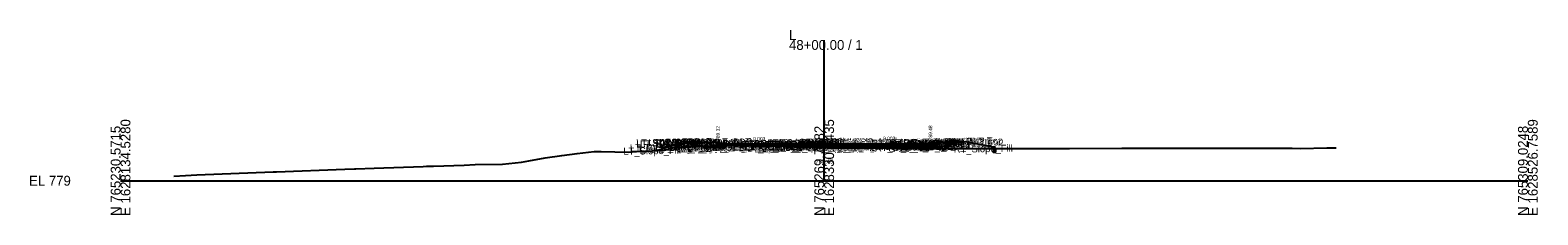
# Model space of a CAD drawing. Extents: x -26 to 4403, y -510 to 9556.
# Drawn here: x 2974.3 to 3402.8, y 7990.3 to 8042.8 of the extents above; entities that cross this region are included whole.
import ezdxf

# ---------------------------------------------------------------- set-up
doc = ezdxf.new("R2010")
doc.units = 0
for name, color, linetype in [('Default', 7, 'Continuous'), ('Exist CMT Pavement', 7, 'Continuous'), ('Exist Cross Section Cell', 7, 'Continuous'), ('Exist XS Center Line Elevation Label', 7, 'Continuous'), ('Exist XS Ground Line', 7, 'Continuous'), ('Prop CMT Conc Surface', 7, 'Continuous'), ('Prop CMT Concrete Structures', 7, 'Continuous'), ('Prop CMT Pvmt Course 1', 7, 'Continuous'), ('Prop CMT Pvmt Course 1 CG', 7, 'Continuous'), ('Prop CMT Pvmt Course 2', 7, 'Continuous'), ('Prop CMT Pvmt Course 2 Wedge', 7, 'Continuous'), ('Prop CMT Pvmt Course 3', 7, 'Continuous'), ('Prop CMT Pvmt Course 3 Wedge', 7, 'Continuous'), ('Prop CMT Pvmt Surface', 7, 'Continuous'), ('Prop CMT Slope Grass', 7, 'Continuous'), ('Prop CMT Subgrade Earthwork', 7, 'Continuous'), ('Prop XS Finish Grade CurbGutter', 7, 'Continuous'), ('Prop XS Hydro Elevations', 7, 'Continuous'), ('Prop XS SE Text', 7, 'Continuous'), ('Prop XS Side Slope Text', 7, 'Continuous'), ('Scratch_Level_0', 7, 'Continuous')]:
    doc.layers.add(name, color=color, linetype=linetype)

msp = doc.modelspace()

# ---------------------------------------------------------------- linework, layer by layer
at = {"layer": 'Exist CMT Pavement'}
msp.add_lwpolyline([(3171.82, 8009.87), (3176.79, 8009.98), (3181.17, 8009.96), (3189.06, 8009.9), (3191.25, 8009.82)], dxfattribs=at)
at = {"layer": 'Exist Cross Section Cell'}
for p, q in [((3200, 8000), (3200, 8039.98)), ((3000, 8000), (3200, 8000)), ((3200, 8000), (3400, 8000))]:
    msp.add_line(p, q, dxfattribs=at)
at = {"layer": 'Exist XS Ground Line'}
msp.add_lwpolyline([(3015.1, 8001.32), (3018.5, 8001.48), (3021.71, 8001.67), (3043.41, 8002.5), (3044.29, 8002.51), (3063.71, 8003.26), (3066.49, 8003.37), (3066.84, 8003.39), (3072.07, 8003.58), (3086.01, 8004.04), (3087, 8004.1), (3088.93, 8004.16), (3097.64, 8004.44), (3100.83, 8004.57), (3108.59, 8004.66), (3113.99, 8005.24), (3116.05, 8005.66), (3120.71, 8006.46), (3125.4, 8007.13), (3129.77, 8007.75), (3134.65, 8008.3), (3136.57, 8008.32), (3144.33, 8008.14), (3145.39, 8008.23), (3146.12, 8008.28), (3146.68, 8008.3), (3151.14, 8008.47), (3154.49, 8008.64), (3157.58, 8009.54), (3159.4, 8009.63), (3162.16, 8009.63), (3163.31, 8009.68), (3164.09, 8009.71), (3171.83, 8009.87), (3176.79, 8009.98), (3181.17, 8009.96), (3189.06, 8009.9), (3197.63, 8009.59), (3200, 8009.49), (3201.1, 8009.44), (3201.92, 8009.39), (3207.36, 8009.38), (3231.27, 8009.19), (3233.09, 8009.15), (3245.21, 8009.12), (3248.33, 8009.13), (3258.08, 8009.12), (3269.69, 8009.16), (3284.57, 8009.25), (3291.01, 8009.23), (3300.35, 8009.25), (3313.56, 8009.27), (3321.58, 8009.24), (3332.98, 8009.21), (3335.34, 8009.2), (3342.86, 8009.32), (3345.47, 8009.38)], dxfattribs=at)
at = {"layer": 'Prop CMT Conc Surface'}
for points in [[(3165.3, 8010.91), (3160.3, 8011.01)], [(3169.81, 8010.32), (3169.81, 8010.82), (3169.31, 8010.82)], [(3171.81, 8010.4), (3169.81, 8010.32)], [(3228.19, 8010.55), (3230.19, 8010.48)], [(3230.19, 8010.48), (3230.19, 8010.98), (3230.69, 8010.98)], [(3234.7, 8011.07), (3239.7, 8011.17)]]:
    msp.add_lwpolyline(points, dxfattribs=at)
at = {"layer": 'Prop CMT Concrete Structures'}
for points in [[(3160.3, 8010.67), (3160.3, 8011.01)], [(3160.3, 8011.01), (3165.3, 8010.91)], [(3165.3, 8010.57), (3160.3, 8010.67)], [(3165.3, 8010.91), (3165.3, 8010.57)], [(3171.81, 8010.4), (3169.81, 8010.32), (3169.81, 8010.82), (3169.31, 8010.82)], [(3169.31, 8010.82), (3169.31, 8009.81), (3171.81, 8009.82)], [(3171.81, 8009.82), (3171.81, 8010.4)], [(3228.19, 8010.55), (3230.19, 8010.48), (3230.19, 8010.98), (3230.69, 8010.98)], [(3230.69, 8010.98), (3230.69, 8009.98), (3228.19, 8009.97)], [(3228.19, 8009.97), (3228.19, 8010.55)], [(3239.7, 8011.17), (3234.7, 8011.07)], [(3234.7, 8011.07), (3234.7, 8010.74)], [(3234.7, 8010.74), (3239.7, 8010.84)], [(3239.7, 8010.84), (3239.7, 8011.17)]]:
    msp.add_lwpolyline(points, dxfattribs=at)
at = {"layer": 'Prop CMT Pvmt Course 1'}
for points in [[(3200, 8010.48), (3171.81, 8010.4)], [(3171.81, 8010.4), (3171.81, 8010.15), (3171.81, 8010.15)], [(3171.81, 8010.15), (3200, 8010.23)], [(3191.25, 8010.2), (3191.25, 8010.2)], [(3200, 8010.48), (3228.19, 8010.55)], [(3200, 8010.23), (3200, 8010.48)], [(3228.19, 8010.3), (3200, 8010.23)], [(3200, 8010.23), (3200, 8010.23), (3200, 8010.23)], [(3228.19, 8010.55), (3228.19, 8010.3)]]:
    msp.add_lwpolyline(points, dxfattribs=at)
at = {"layer": 'Prop CMT Pvmt Course 1 CG'}
for points in [[(3171.81, 8009.82), (3168.81, 8009.81), (3168.48, 8009.48)], [(3168.48, 8009.48), (3171.81, 8009.48)], [(3171.81, 8009.48), (3171.81, 8009.82)], [(3200, 8009.56), (3191.25, 8009.54)], [(3200, 8009.56), (3200, 8009.9)], [(3206.41, 8009.58), (3208.75, 8009.58)], [(3228.19, 8009.97), (3231.19, 8009.98), (3231.52, 8009.65)], [(3228.19, 8009.64), (3228.19, 8009.97)], [(3231.52, 8009.65), (3228.19, 8009.64)]]:
    msp.add_lwpolyline(points, dxfattribs=at)
at = {"layer": 'Prop CMT Pvmt Course 2'}
for points in [[(3171.81, 8009.82), (3171.81, 8009.82), (3171.81, 8010.15), (3171.81, 8010.15)], [(3171.81, 8010.15), (3171.81, 8009.82)], [(3191.25, 8010.2), (3191.25, 8010.2)], [(3200, 8010.23), (3228.19, 8010.3)], [(3200, 8009.89), (3200, 8010.23)], [(3228.19, 8009.97), (3200, 8009.89)], [(3228.19, 8010.3), (3228.19, 8009.97)]]:
    msp.add_lwpolyline(points, dxfattribs=at)
at = {"layer": 'Prop CMT Pvmt Course 2 Wedge'}
for points in [[(3171.81, 8010.15), (3171.83, 8010.15), (3176.79, 8010.17), (3181.17, 8010.18), (3189.06, 8010.2), (3200, 8010.23)], [(3171.81, 8009.87), (3171.81, 8010.15)], [(3200, 8009.89), (3189.96, 8009.87), (3189.06, 8009.9), (3181.17, 8009.96), (3176.79, 8009.98), (3171.83, 8009.87), (3171.81, 8009.87)]]:
    msp.add_lwpolyline(points, dxfattribs=at)
at = {"layer": 'Prop CMT Pvmt Course 3'}
for points in [[(3171.81, 8009.82), (3171.81, 8009.82), (3171.81, 8009.48), (3171.81, 8009.48)], [(3171.81, 8009.48), (3171.81, 8009.82)], [(3200, 8009.89), (3228.19, 8009.97)], [(3200, 8009.56), (3200, 8009.89)], [(3228.19, 8009.64), (3200, 8009.56)], [(3228.19, 8009.97), (3228.19, 8009.64)]]:
    msp.add_lwpolyline(points, dxfattribs=at)
at = {"layer": 'Prop CMT Pvmt Course 3 Wedge'}
for points in [[(3189.95, 8009.87), (3200, 8009.89)], [(3191.25, 8009.82), (3189.95, 8009.87)]]:
    msp.add_lwpolyline(points, dxfattribs=at)
at = {"layer": 'Prop CMT Pvmt Surface'}
for points in [[(3200, 8010.48), (3171.81, 8010.4)], [(3200, 8010.48), (3228.19, 8010.55)]]:
    msp.add_lwpolyline(points, dxfattribs=at)
at = {"layer": 'Prop CMT Slope Grass'}
for p, q in [((3230.69, 8010.98), (3240.19, 8011.17)), ((3240.19, 8011.17), (3248.03, 8009.63))]:
    msp.add_line(p, q, dxfattribs=at)
for points in [[(3169.31, 8010.82), (3159.81, 8011.01), (3152.4, 8008.54)], [(3248.03, 8009.63), (3248.03, 8008.13), (3248.7, 8008.13), (3248.7, 8009.13)]]:
    msp.add_lwpolyline(points, dxfattribs=at)
at = {"layer": 'Prop CMT Subgrade Earthwork'}
for points in [[(3171.81, 8009.48), (3168.48, 8009.48), (3167.09, 8010.86)], [(3171.81, 8009.48), (3171.82, 8009.87)], [(3171.81, 8009.48), (3171.81, 8009.82)], [(3171.81, 8009.48), (3171.81, 8009.48)], [(3171.81, 8009.48), (3171.81, 8009.48)], [(3191.25, 8009.54), (3191.25, 8009.82)], [(3200, 8009.56), (3191.25, 8009.54)], [(3191.25, 8009.54), (3191.25, 8009.54)], [(3191.25, 8009.54), (3191.25, 8009.54)], [(3200, 8009.56), (3208.75, 8009.58)], [(3200, 8009.56), (3200, 8009.56)], [(3200, 8009.56), (3200, 8009.56)], [(3208.75, 8009.58), (3228.19, 8009.64)], [(3228.19, 8009.64), (3231.52, 8009.65), (3232.9, 8011.02)], [(3228.19, 8009.64), (3228.19, 8009.64)]]:
    msp.add_lwpolyline(points, dxfattribs=at)
at = {"layer": 'Prop XS Finish Grade CurbGutter'}
for p, q in [((3248.03, 8009.63), (3248.22, 8009.63)), ((3248.03, 8009.63), (3248.7, 8009.63)), ((3248.03, 8009.63), (3248.03, 8008.63)), ((3248.7, 8009.21), (3248.34, 8009.58)), ((3248.03, 8008.64), (3248.03, 8008.13)), ((3248.03, 8008.63), (3248.7, 8008.63)), ((3248.03, 8008.13), (3248.7, 8008.13)), ((3248.7, 8009.21), (3248.7, 8008.63)), ((3248.7, 8009.13), (3248.7, 8009.13)), ((3248.7, 8008.64), (3248.7, 8008.13))]:
    msp.add_line(p, q, dxfattribs=at)
msp.add_arc((3248.22, 8009.46), 0.166, 43.9997, 90, dxfattribs=at)

# ---------------------------------------------------------------- texts
at = {"layer": 'Default'}
msp.add_text('-', height=0.0001, dxfattribs=at).set_placement((3000, 8000))
at = {"layer": 'Exist Cross Section Cell'}
for s, p in [('48+00.00 / 1', (3190, 8037.18)), ('L', (3190, 8039.98)), ('EL 779', (2974, 7998.6))]:
    msp.add_text(s, height=2.8, dxfattribs=at).set_placement(p)
for s, p in [('N 765230.5715', (3000, 7990)), ('E 1628134.5280', (3002.8, 7990)), ('N 765269.7982', (3200, 7990)), ('E 1628330.6435', (3202.8, 7990)), ('N 765309.0248', (3400, 7990)), ('E 1628526.7589', (3402.8, 7990))]:
    msp.add_text(s, height=2.8, rotation=90, dxfattribs=at).set_placement(p)
at = {"layer": 'Exist XS Center Line Elevation Label'}
msp.add_text('788.49', height=1.2, dxfattribs=at).set_placement((3197.5, 8004.89))
at = {"layer": 'Prop XS Hydro Elevations'}
for s, p in [('789.32', (3170.31, 8011.32)), ('789.48', (3230.69, 8011.48))]:
    msp.add_text(s, height=1, rotation=90, dxfattribs=at).set_placement(p)
at = {"layer": 'Prop XS SE Text'}
for rotation, p in [(0.1562, (3179.8, 8011.42)), (0.1533, (3216.74, 8011.52))]:
    msp.add_text('0.003', height=1, rotation=rotation, dxfattribs=at).set_placement(p)
at = {"layer": 'Prop XS Side Slope Text'}
for s, rotation, p in [('3:1', 18.4352, (3155.11, 8010.23)), ('5.1:1', 348.8736, (3242.32, 8011.09))]:
    msp.add_text(s, height=1, rotation=rotation, dxfattribs=at).set_placement(p)
at = {"layer": 'Scratch_Level_0'}
for s, p in [('LT_Slope_Fill', (3142.94, 8007.35)), ('LT_PV_Sub_Tie_Out', (3144.79, 8008.33)), ('LT_SDWK_Out_Top', (3146.56, 8009.73)), ('LT_SDWK_Out_Bot', (3146.6, 8009.4)), ('LT_PV_OEEOP_EG', (3147.38, 8008.38)), ('LT_Sub_Trench_Out_DLT', (3147.68, 8009.47)), ('LT_CSLP_Pnt', (3150, 8009.81)), ('48+00.00', (3153.23, 8009.87)), ('LT_SDWK_In_Top', (3153.19, 8009.66)), ('LT_SDWK_In_Bot', (3153.22, 8009.33)), ('LT_CG1_Shelf_Out', (3155.38, 8008.54)), ('48+00.00', (3156.49, 8009.81)), ('LT_CG_Top_Face', (3157.09, 8009.56)), ('LT_CG_Top_BOC', (3157.61, 8009.58)), ('LT_CG_Bot_BOC', (3157.65, 8008.58)), ('LT_Sub_OEOT_CG_1', (3158.05, 8008.21)), ('LT_CG_Top_Gut', (3158.07, 8009.08)), ('LT_Sub_OEOP', (3158.61, 8008.28)), ('48+00.00', (3159.36, 8009.75)), ('LT_Sub_OEEOP', (3161.04, 8008.27)), ('LT_PV2_OEEOP', (3161.14, 8008.94)), ('LT_PV3_OEEOP', (3161.14, 8008.61)), ('LT_CG_Bot_IE', (3161.75, 8008.62)), ('LT_Sub_OEOT', (3161.91, 8008.29)), ('LT_PV2_OEOT', (3162.01, 8008.96)), ('LT_PV3_OEOT', (3162.01, 8008.62)), ('LT_PV1_OEOT', (3162.57, 8009.22)), ('48+00.00', (3163.38, 8009.2)), ('LT_CG_Top_Face_Med', (3175.39, 8009.29)), ('LT_CG_Top_Gut_Med', (3176.37, 8009.14)), ('LT_CG_Top_BOC_Med', (3177.18, 8009.56)), ('LT_CG_Bot_BOC_Med', (3177.21, 8008.56)), ('LT_CG_Bot_IE_Med', (3177.34, 8008.59)), ('LT_PV_Sub_Tie_In', (3177.84, 8008.55)), ('LT_Sub_IEOT_CG_1', (3178.14, 8008.28)), ('48+00.00', (3179.55, 8009.31)), ('LT_PV_IEEOP_EG', (3179.46, 8008.59)), ('LT_Sub_IEEOP', (3181.13, 8008.34)), ('LT_PV2_IEEOP', (3181.22, 8009)), ('LT_PV3_IEEOP', (3181.22, 8008.67)), ('LT_CG1_Shelf_In', (3181.46, 8008.64)), ('LT_Sub_PGL', (3182.39, 8008.36)), ('LT_PV2_PGL', (3182.48, 8009.03)), ('LT_PV3_PGL', (3182.48, 8008.7)), ('LT_PV1_PGL', (3183.05, 8009.29)), ('LT_Sub_DLT_In', (3183.95, 8009.71)), ('LT_Sub_IEOP', (3184.37, 8008.36)), ('48+00.00', (3184.66, 8009.32)), ('MD_Crown Point', (3187.09, 8009.8)), ('RT_CG_Top_Face_Med', (3191.35, 8009.33)), ('RT_CG_Top_BOC_Med', (3191.61, 8009.6)), ('RT_CG_Bot_BOC_Med', (3191.64, 8008.6)), ('RT_CG_Top_Gut_Med', (3192.32, 8009.19)), ('RT_Sub_DLT_In', (3193.94, 8009.74)), ('48+00.00', (3194.08, 8009.91)), ('RT_CG_Bot_IE_Med', (3194.79, 8008.64)), ('RT_CG1_Shelf_In', (3194.89, 8008.68)), ('RT_Sub_IEOT_CG_1', (3195.59, 8008.32)), ('RT_Sub_IEOP', (3197.14, 8008.39)), ('RT_Sub_OEEOP', (3197.94, 8008.37)), ('RT_PV2_OEEOP', (3198.03, 8009.04)), ('RT_PV3_OEEOP', (3198.03, 8008.7)), ('RT_Sub_IEEOP', (3198.58, 8008.38)), ('RT_PV2_IEEOP', (3198.68, 8009.05)), ('48+00.00', (3199.67, 8009.8)), ('RT_Sub_PGL', (3199.84, 8008.41)), ('RT_PV2_PGL', (3199.94, 8009.08)), ('RT_PV1_PGL', (3200.5, 8009.34)), ('RT_Sub_Trench_Out_DLT', (3213.44, 8009.63)), ('RT_Sub_OEOT_CG_1', (3214.39, 8008.36)), ('RT_CG_Top_Face', (3217.43, 8009.72)), ('RT_CG1_Shelf_Out', (3217.72, 8008.71)), ('RT_CG_Bot_IE', (3218.08, 8008.77)), ('RT_Sub_OEOT', (3218.24, 8008.44)), ('RT_PV2_OEOT', (3218.34, 8009.11)), ('RT_PV3_OEOT', (3218.34, 8008.77)), ('RT_CG_Top_Gut', (3218.4, 8009.24)), ('RT_PV1_OEOT', (3218.9, 8009.37)), ('RT_CG_Top_BOC', (3218.95, 8009.74)), ('RT_CG_Bot_BOC', (3218.98, 8008.74)), ('RT_Sub_OEOP', (3221.61, 8008.45)), ('RT_SDWK_In_Top', (3222.53, 8009.83)), ('RT_SDWK_In_Bot', (3222.56, 8009.49)), ('48+00.00', (3223.38, 8009.61)), ('RT_SDWK_Out_Top', (3225.91, 8009.89)), ('RT_SDWK_Out_Bot', (3225.94, 8009.56)), ('48+00.00', (3227.05, 8009.91)), ('48+00.00', (3229.6, 8009.97)), ('RT_CSLP_Pnt', (3230.34, 8009.97)), ('48+00.00', (3233.37, 8010.03)), ('48+00.00', (3233.48, 8010)), ('RT_Slope_Fill', (3236.83, 8007.93))]:
    msp.add_text(s, height=2, rotation=1.1458, dxfattribs=at).set_placement(p)

doc.saveas('drawing.dxf')
